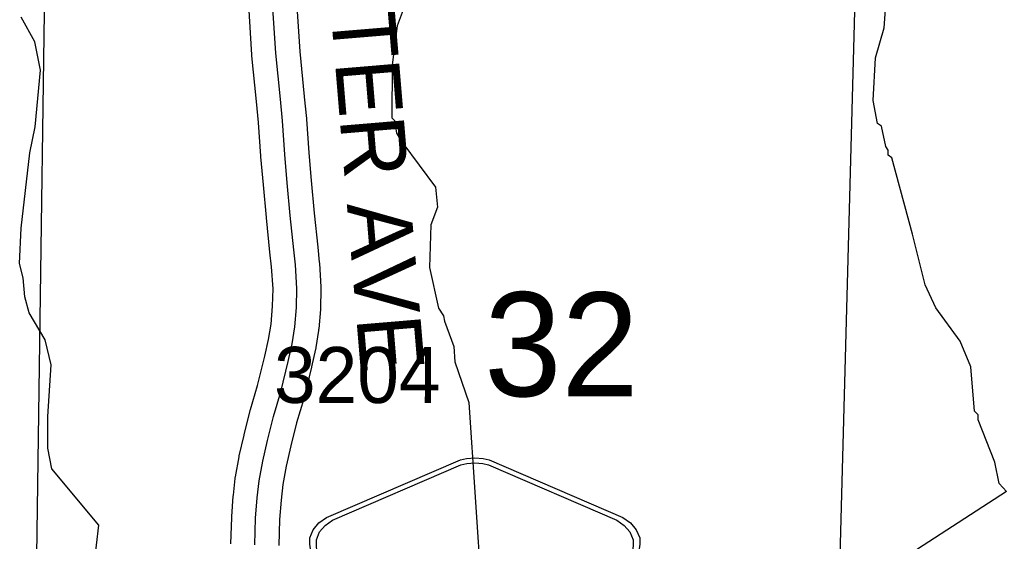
# Model space of a CAD drawing. Extents: x -132.8 to -73.3, y -60 to -26.
# Drawn here: x -120.615 to -119.387, y -38.122 to -37.469 of the extents above; entities that cross this region are included whole.
import ezdxf

# ---------------------------------------------------------------- set-up
doc = ezdxf.new("R2010")
doc.units = 0
for name, color, linetype in [('tdCoHydroRiver', 7, 'Continuous'), ('tdCoSecRdNmbr', 7, 'Continuous'), ('tdCoSecRdTxt', 7, 'Continuous'), ('tdCoSecRteBand', 7, 'Continuous'), ('tdCoSecRteCL', 7, 'Continuous'), ('tdCoSectLine', 7, 'Continuous'), ('tdCoSectLinePart', 7, 'Continuous'), ('tdCoSectNmbr', 7, 'Continuous'), ('tdCoShieldCoRteHrd', 7, 'Continuous'), ('tdCoSurfAsphalt', 7, 'Continuous')]:
    doc.layers.add(name, color=color, linetype=linetype)

msp = doc.modelspace()

# ---------------------------------------------------------------- linework, layer by layer
at = {"layer": 'tdCoHydroRiver'}
for points in [[(-119.3803, -38.0593), (-119.3895, -38.0496), (-119.3951, -38.0227), (-119.4158, -37.97), (-119.4156, -37.9637), (-119.4202, -37.9589), (-119.425, -37.9035), (-119.4384, -37.8716), (-119.4688, -37.8298), (-119.4822, -37.801), (-119.4979, -37.7375), (-119.5237, -37.6422), (-119.5283, -37.6389), (-119.5282, -37.6326), (-119.5312, -37.6278), (-119.5368, -37.6024), (-119.5415, -37.5991), (-119.547, -37.5705), (-119.544, -37.517), (-119.5335, -37.4794), (-119.531, -37.4448)], [(-120.1324, -37.4505), (-120.1426, -37.4771), (-120.1487, -37.5258), (-120.1489, -37.5921), (-120.1458, -37.5953), (-120.1431, -37.6112), (-120.1355, -37.624), (-120.0944, -37.6787), (-120.0919, -37.704), (-120.1004, -37.7259), (-120.1019, -37.7795), (-120.0906, -37.8303), (-120.0845, -37.8399), (-120.0831, -37.8463), (-120.0714, -37.8781), (-120.0703, -37.8971), (-120.0528, -37.948), (-120.0371, -38.1851)], [(-120.5271, -38.2016), (-120.5156, -38.1014), (-120.5742, -38.0311), (-120.5792, -38.0052), (-120.5794, -37.9655), (-120.5752, -37.9009), (-120.5827, -37.8698), (-120.6026, -37.8358), (-120.6083, -37.8161), (-120.6103, -37.7921), (-120.6146, -37.7741), (-120.6127, -37.7299), (-120.6019, -37.6359), (-120.595, -37.6034), (-120.5885, -37.5327), (-120.5955, -37.497), (-120.6126, -37.4664)], [(-119.3803, -38.0593), (-119.7096, -38.2728), (-119.8189, -38.3456), (-119.9039, -38.3985), (-119.9218, -38.4169)]]:
    msp.add_lwpolyline(points, dxfattribs=at)
at = {"layer": 'tdCoSecRteBand'}
for points in [[(-120.2683, -37.4467), (-120.2643, -37.509), (-120.2586, -37.5656), (-120.2586, -37.5656), (-120.2586, -37.5657), (-120.256, -37.5928), (-120.256, -37.5932), (-120.2559, -37.5936), (-120.253, -37.6357), (-120.2499, -37.6706), (-120.2462, -37.7113), (-120.2418, -37.7538), (-120.2398, -37.7727), (-120.2397, -37.7734), (-120.2396, -37.7741), (-120.2378, -37.8036), (-120.2377, -37.805), (-120.2377, -37.8063), (-120.2383, -37.83), (-120.2383, -37.8309), (-120.2384, -37.8317), (-120.2405, -37.8562), (-120.2406, -37.8572), (-120.2408, -37.8583), (-120.2441, -37.8795), (-120.2442, -37.8805), (-120.2445, -37.8815), (-120.2495, -37.9037), (-120.2496, -37.9039), (-120.2496, -37.9041), (-120.2588, -37.9419), (-120.259, -37.9426), (-120.2592, -37.9434), (-120.2682, -37.9736), (-120.2754, -38.0025), (-120.2812, -38.0277), (-120.2855, -38.0507), (-120.2876, -38.0703), (-120.2894, -38.0945), (-120.2904, -38.1268)], [(-120.3504, -38.125), (-120.3493, -38.092), (-120.3493, -38.0914), (-120.3493, -38.0908), (-120.3474, -38.0654), (-120.3474, -38.0648), (-120.3473, -38.0642), (-120.345, -38.043), (-120.3449, -38.042), (-120.3447, -38.0409), (-120.3401, -38.0162), (-120.34, -38.0156), (-120.3399, -38.0149), (-120.3338, -37.9888), (-120.3338, -37.9885), (-120.3337, -37.9882), (-120.3262, -37.9584), (-120.3261, -37.9577), (-120.3259, -37.9571), (-120.3169, -37.927), (-120.308, -37.8902), (-120.3032, -37.8692), (-120.3002, -37.85), (-120.2983, -37.8275), (-120.2977, -37.8061), (-120.2995, -37.7786), (-120.3015, -37.7603), (-120.3015, -37.7602), (-120.3015, -37.7601), (-120.3059, -37.7172), (-120.3059, -37.717), (-120.306, -37.7168), (-120.3096, -37.6759), (-120.3096, -37.6759), (-120.3096, -37.6759), (-120.3128, -37.6407), (-120.3128, -37.6404), (-120.3128, -37.6401), (-120.3158, -37.5981), (-120.3183, -37.5715), (-120.3241, -37.5144), (-120.3241, -37.5139), (-120.3241, -37.5133), (-120.3281, -37.4512)]]:
    msp.add_lwpolyline(points, dxfattribs=at)
at = {"layer": 'tdCoSecRteCL'}
msp.add_lwpolyline([(-120.3204, -38.126), (-120.3194, -38.0929), (-120.3175, -38.0675), (-120.3152, -38.0463), (-120.3106, -38.0217), (-120.3046, -37.9955), (-120.2971, -37.9656), (-120.2879, -37.9348), (-120.2788, -37.897), (-120.2737, -37.8748), (-120.2704, -37.8536), (-120.2683, -37.8292), (-120.2677, -37.8055), (-120.2696, -37.776), (-120.2717, -37.757), (-120.2761, -37.7141), (-120.2798, -37.6733), (-120.2829, -37.638), (-120.2859, -37.5957), (-120.2885, -37.5686), (-120.2942, -37.5114), (-120.2982, -37.4486)], dxfattribs=at)
at = {"layer": 'tdCoSectLine'}
for points in [[(-120.597, -38.4052), (-120.5828, -37.4006)], [(-119.5966, -38.4368), (-119.5957, -38.4192), (-119.5691, -37.4274)]]:
    msp.add_lwpolyline(points, dxfattribs=at)
at = {"layer": 'tdCoSectLinePart'}
for points in [[(-120.597, -38.4052), (-120.5828, -37.4006)], [(-119.5966, -38.4368), (-119.5957, -38.4192), (-119.5691, -37.4274)]]:
    msp.add_lwpolyline(points, dxfattribs=at)
at = {"layer": 'tdCoShieldCoRteHrd'}
for points in [[(-120.1652, -38.4273), (-120.2471, -38.1444), (-120.251, -38.1313), (-120.2517, -38.1254), (-120.2517, -38.1176), (-120.2475, -38.1072), (-120.2402, -38.0988), (-120.2306, -38.0921), (-120.0633, -38.0197), (-120.0558, -38.0181), (-120.0454, -38.0172), (-120.035, -38.0181), (-120.0275, -38.0197), (-119.8602, -38.0921), (-119.8506, -38.0988), (-119.8433, -38.1072), (-119.8391, -38.1176), (-119.8391, -38.1254), (-119.8398, -38.1313), (-119.8437, -38.1444), (-119.9256, -38.4273)], [(-120.1593, -38.421), (-120.239, -38.1457), (-120.2428, -38.1331), (-120.2434, -38.1274), (-120.2434, -38.1199), (-120.2394, -38.11), (-120.2324, -38.1019), (-120.2232, -38.0955), (-120.0626, -38.026), (-120.0554, -38.0244), (-120.0454, -38.0236), (-120.0354, -38.0244), (-120.0282, -38.026), (-119.8676, -38.0955), (-119.8584, -38.1019), (-119.8514, -38.11), (-119.8473, -38.1199), (-119.8473, -38.1274), (-119.848, -38.1331), (-119.8518, -38.1457), (-119.9315, -38.421)]]:
    msp.add_lwpolyline(points, close=True, dxfattribs=at)
at = {"layer": 'tdCoSurfAsphalt'}
msp.add_lwpolyline([(-120.3204, -38.126), (-120.3194, -38.0929), (-120.3175, -38.0675), (-120.3152, -38.0463), (-120.3106, -38.0217), (-120.3046, -37.9955), (-120.2971, -37.9656), (-120.2879, -37.9348), (-120.2788, -37.897), (-120.2737, -37.8748), (-120.2704, -37.8536), (-120.2683, -37.8292), (-120.2677, -37.8055), (-120.2696, -37.776), (-120.2717, -37.757), (-120.2761, -37.7141), (-120.2798, -37.6733), (-120.2829, -37.638), (-120.2859, -37.5957), (-120.2885, -37.5686), (-120.2942, -37.5114), (-120.2982, -37.4486)], dxfattribs=at)

# ---------------------------------------------------------------- texts
at = {"layer": 'tdCoSecRdNmbr'}
msp.add_text('3204', height=0.07, rotation=359.9099, dxfattribs=at).set_placement((-120.2965, -37.9486))
at = {"layer": 'tdCoSecRdTxt'}
msp.add_text('COLDWATER AVE', height=0.08, rotation=274.7773, dxfattribs=at).set_placement((-120.2648, -36.9891))
at = {"layer": 'tdCoSectNmbr'}
msp.add_text('32', height=0.13, rotation=359.91, dxfattribs=at).set_placement((-120.0336, -37.9402))

doc.saveas('drawing.dxf')
